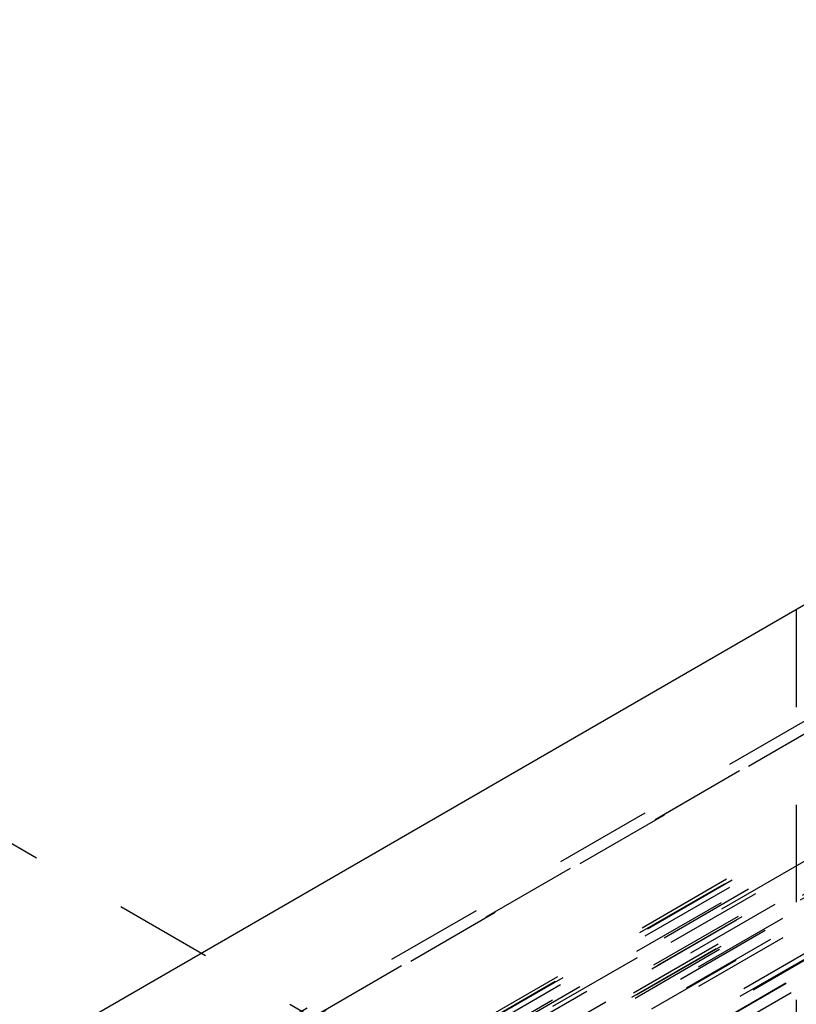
# Model space of a CAD drawing. Header units: inches. Extents: x 1907 to 2452, y -210 to -54.
# Tile 546 of 656: x 2009.503 to 2010.299, y -193.409 to -192.4. Entities that reach past the tile are written whole.
import ezdxf

# ---------------------------------------------------------------- set-up
doc = ezdxf.new("R2010")
doc.units = ezdxf.units.IN
doc.header["$LTSCALE"] = 0.5
doc.header["$MEASUREMENT"] = 0
doc.linetypes.add('HIDDEN', pattern=[0.225, 0.15, -0.075])
doc.layers.add('SID-M-H', color=4, linetype='HIDDEN')
doc.layers.add('SID-M-S', color=105, linetype='Continuous')

msp = doc.modelspace()

# ---------------------------------------------------------------- linework, layer by layer
at = {"layer": 'SID-M-H'}
for p, q in [((2012.98429, -195.25915), (1991.78034, -183.01837)), ((2011.18334, -192.6133), (2008.25719, -194.30253)), ((2011.20302, -192.61525), (2008.27687, -194.30448)), ((2008.24905, -194.31945), (2011.1752, -192.63022)), ((2011.1752, -192.7616), (2008.24081, -194.45559)), ((2010.92049, -192.88104), (2008.58202, -194.231)), ((2008.58793, -194.23159), (2010.92639, -192.88162)), ((2010.91805, -192.88595), (2008.57959, -194.23591)), ((2010.92346, -192.88934), (2008.585, -194.23931)), ((2010.94315, -192.89129), (2008.60468, -194.24126)), ((2008.61206, -194.24552), (2010.95052, -192.89555)), ((2008.57695, -194.2546), (2010.91541, -192.90463)), ((2010.97006, -192.90683), (2008.6316, -194.2568)), ((2008.5923, -194.27258), (2010.93076, -192.92261)), ((2010.93239, -192.91912), (2008.59393, -194.26908)), ((2010.93633, -192.91951), (2008.59787, -194.26947)), ((2008.63994, -194.27075), (2010.9784, -192.92078)), ((2008.62166, -194.28321), (2010.96012, -192.93324)), ((2010.96569, -192.94277), (2008.62722, -194.29274)), ((2010.97825, -192.94091), (2008.63979, -194.29087)), ((2010.90954, -192.95226), (2008.57107, -194.30222)), ((2008.57357, -194.29724), (2010.91204, -192.94727)), ((2008.57501, -194.30261), (2010.91347, -192.95265)), ((2008.57663, -194.29934), (2010.9151, -192.94938)), ((2011.02078, -192.95134), (2008.68232, -194.30131)), ((2011.02484, -192.94316), (2008.68637, -194.29313)), ((2008.69622, -194.2941), (2011.03468, -192.94413)), ((2010.93013, -192.96415), (2008.59167, -194.31411)), ((2010.98136, -192.98763), (2008.64289, -194.33759)), ((2008.64317, -194.33742), (2010.98163, -192.98745)), ((2008.64845, -194.3469), (2010.98692, -192.99693)), ((2010.299, -193.00455), (2010.299, -194.63763))]:
    msp.add_line(p, q, dxfattribs=at)
at = {"layer": 'SID-M-S'}
msp.add_line((2002.03339, -197.77618), (2015.11487, -190.22441), dxfattribs=at)

doc.saveas('drawing.dxf')
